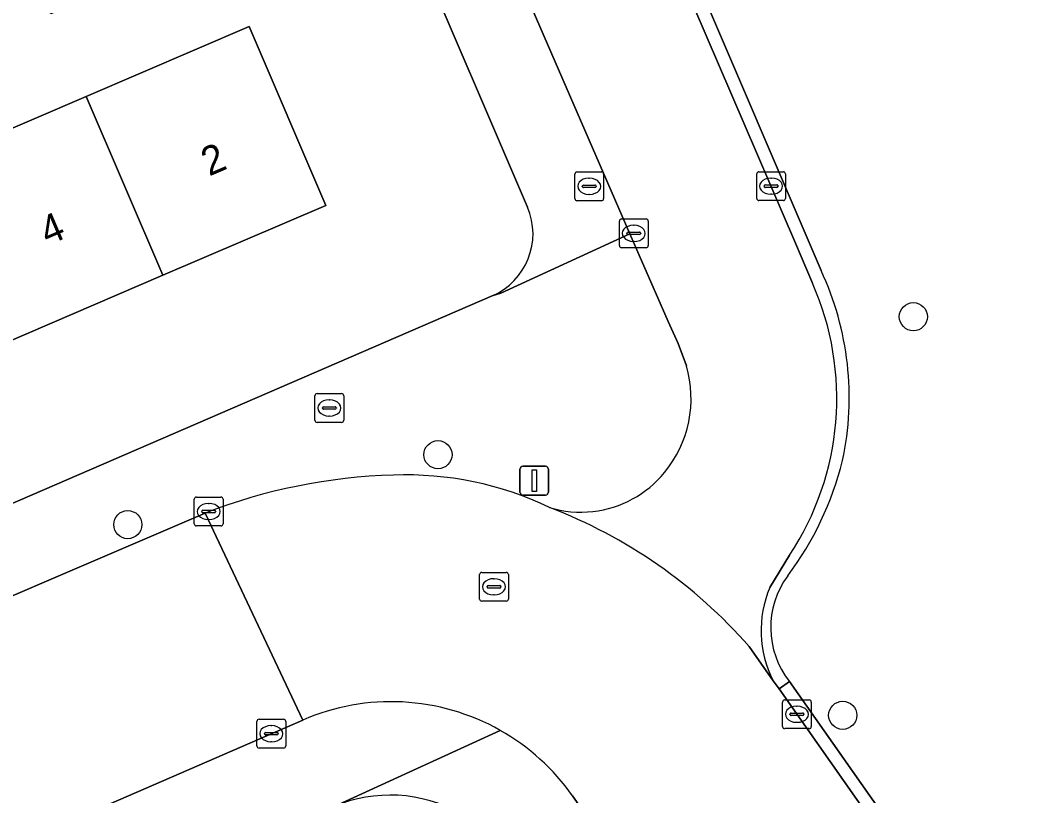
# Model space of a CAD drawing. Extents: x 159352 to 160617, y 385888 to 387323.
# Drawn here: x 159681.46 to 159716.48, y 386440.65 to 386467.6 of the extents above; entities that cross this region are included whole.
import ezdxf

# ---------------------------------------------------------------- set-up
doc = ezdxf.new("R2010")
doc.units = 0
for name, color, linetype in [('IMGEO_Boom', 7, 'Continuous'), ('IMGEO_Brandkraan', 7, 'Continuous'), ('IMGEO_Erf', 7, 'Continuous'), ('IMGEO_Groenvoorziening', 7, 'Continuous'), ('IMGEO_Kolk', 7, 'Continuous'), ('IMGEO_Lichtmast', 7, 'Continuous'), ('IMGEO_Pand', 7, 'Continuous'), ('IMGEO_Pand_nummerreeks', 7, 'Continuous'), ('IMGEO_Parkeervlak_open', 7, 'Continuous'), ('IMGEO_Rijbaan_lokaal_gesloten', 7, 'Continuous'), ('IMGEO_Rijbaan_lokaal_open', 7, 'Continuous'), ('IMGEO_Rioolput', 7, 'Continuous'), ('IMGEO_Voetpad_open', 7, 'Continuous')]:
    doc.layers.add(name, color=color, linetype=linetype)

msp = doc.modelspace()

# ---------------------------------------------------------------- linework, layer by layer
at = {"layer": 'IMGEO_Boom'}
for centre in [(159712.501, 386457.3), (159695.978, 386452.506), (159685.198, 386450.075), (159710.046, 386443.45)]:
    msp.add_circle(centre, 0.489, dxfattribs=at)
at = {"layer": 'IMGEO_Brandkraan'}
for p, q in [((159691.703, 386453.702), (159691.703, 386454.554)), ((159691.778, 386454.628), (159692.63, 386454.628)), ((159692.704, 386454.554), (159692.704, 386453.702)), ((159691.962, 386454.122), (159691.962, 386454.134)), ((159692.005, 386454.171), (159692.403, 386454.171)), ((159692.191, 386454.408), (159692.216, 386454.408)), ((159692.446, 386454.134), (159692.446, 386454.122)), ((159692.4, 386454.085), (159692.002, 386454.085)), ((159692.214, 386453.848), (159692.189, 386453.848)), ((159692.63, 386453.628), (159691.778, 386453.628))]:
    msp.add_line(p, q, dxfattribs=at)
for points in [[(159691.703, 386453.702), (159691.703, 386454.554)], [(159691.778, 386454.628), (159692.63, 386454.628)], [(159692.704, 386454.554), (159692.704, 386453.702)], [(159692.63, 386453.628), (159691.778, 386453.628)]]:
    msp.add_lwpolyline(points, dxfattribs=at)
for centre, radius, start, end in [((159691.78, 386454.552), 0.0765, 91.552, 178.448), ((159691.78, 386454.552), 0.0765, 91.552, 178.448), ((159692.628, 386454.552), 0.0765, 1.552, 88.448), ((159692.628, 386454.552), 0.0765, 1.552, 88.448), ((159692.002, 386454.131), 0.0403, 85.8775, 175.7526), ((159692.407, 386454.133), 0.0386, 1.7309, 96.639), ((159691.999, 386454.121), 0.0366, 178.938, 274.7102), ((159692.403, 386454.128), 0.043, 264.8664, 352.4533), ((159691.78, 386453.704), 0.0765, 181.552, 268.448), ((159691.78, 386453.704), 0.0765, 181.552, 268.448), ((159692.628, 386453.704), 0.0765, 271.552, 358.448), ((159692.628, 386453.704), 0.0765, 271.552, 358.448)]:
    msp.add_arc(centre, radius, start, end, dxfattribs=at)
for centre, major_axis, ratio, start_param, end_param in [((159692.19, 386454.128), (-0.387, 0.002), 0.722429, 4.712389, 7.853982), ((159692.215, 386454.128), (-0.39, 0.002), 0.717154, 1.570796, 4.712389)]:
    msp.add_ellipse(centre, major_axis=major_axis, ratio=ratio, start_param=start_param, end_param=end_param, dxfattribs=at)
at = {"layer": 'IMGEO_Erf'}
for points in [[(159691.074, 386479.809), (159682.794, 386476.259), (159683.858, 386473.778), (159685.805, 386469.238), (159682.521, 386467.829), (159680.574, 386472.37), (159677.305, 386470.968), (159676.241, 386473.449), (159671.782, 386471.363), (159672.924, 386468.804), (159669.367, 386467.216), (159672.571, 386460.155), (159678.233, 386462.583), (159683.755, 386464.951), (159689.415, 386467.378), (159692.078, 386461.165), (159686.419, 386458.738), (159680.897, 386456.37), (159675.235, 386453.942), (159677.306, 386449.146), (159697.862, 386458.024)], [(159699.091, 386461.109), (159691.074, 386479.809)]]:
    msp.add_lwpolyline(points, dxfattribs=at)
msp.add_arc((159696.93, 386460.183), 2.351, 293.3574, 23.2, dxfattribs=at)
at = {"layer": 'IMGEO_Groenvoorziening'}
msp.add_arc((159694.315, 386435.709), 4.969, 60.5845, 113.105, dxfattribs=at)
at = {"layer": 'IMGEO_Kolk'}
for p, q in [((159707.056, 386461.41), (159707.056, 386462.262)), ((159707.131, 386462.336), (159707.983, 386462.336)), ((159708.057, 386462.262), (159708.057, 386461.41)), ((159707.315, 386461.83), (159707.315, 386461.842)), ((159707.358, 386461.879), (159707.756, 386461.879)), ((159707.544, 386462.116), (159707.569, 386462.116)), ((159707.799, 386461.842), (159707.799, 386461.83)), ((159707.753, 386461.793), (159707.355, 386461.793)), ((159707.567, 386461.556), (159707.542, 386461.556)), ((159707.983, 386461.336), (159707.131, 386461.336)), ((159702.283, 386459.77), (159702.283, 386460.622)), ((159702.358, 386460.696), (159703.21, 386460.696)), ((159702.771, 386460.476), (159702.796, 386460.476)), ((159703.284, 386460.622), (159703.284, 386459.77)), ((159702.542, 386460.19), (159702.542, 386460.202)), ((159702.98, 386460.153), (159702.582, 386460.153)), ((159702.585, 386460.239), (159702.983, 386460.239)), ((159703.026, 386460.202), (159703.026, 386460.19)), ((159702.794, 386459.916), (159702.769, 386459.916)), ((159703.21, 386459.696), (159702.358, 386459.696)), ((159687.584, 386451.032), (159688.436, 386451.032)), ((159687.509, 386450.106), (159687.509, 386450.958)), ((159687.997, 386450.812), (159688.022, 386450.812)), ((159688.51, 386450.958), (159688.51, 386450.106)), ((159687.768, 386450.526), (159687.768, 386450.538)), ((159688.206, 386450.489), (159687.808, 386450.489)), ((159687.811, 386450.575), (159688.209, 386450.575)), ((159688.252, 386450.538), (159688.252, 386450.526)), ((159688.436, 386450.032), (159687.584, 386450.032)), ((159688.02, 386450.252), (159687.995, 386450.252)), ((159708.028, 386443.986), (159708.88, 386443.986)), ((159707.953, 386443.06), (159707.953, 386443.912)), ((159708.441, 386443.766), (159708.466, 386443.766)), ((159708.954, 386443.912), (159708.954, 386443.06)), ((159689.761, 386443.312), (159690.613, 386443.312)), ((159708.212, 386443.48), (159708.212, 386443.492)), ((159708.65, 386443.443), (159708.252, 386443.443)), ((159708.255, 386443.529), (159708.653, 386443.529)), ((159708.696, 386443.492), (159708.696, 386443.48)), ((159689.686, 386442.386), (159689.686, 386443.238)), ((159690.174, 386443.092), (159690.199, 386443.092)), ((159690.687, 386443.238), (159690.687, 386442.386)), ((159708.88, 386442.986), (159708.028, 386442.986)), ((159708.464, 386443.206), (159708.439, 386443.206)), ((159689.945, 386442.806), (159689.945, 386442.818)), ((159690.383, 386442.769), (159689.985, 386442.769)), ((159689.988, 386442.855), (159690.386, 386442.855)), ((159690.429, 386442.818), (159690.429, 386442.806)), ((159690.613, 386442.312), (159689.761, 386442.312)), ((159690.197, 386442.532), (159690.172, 386442.532))]:
    msp.add_line(p, q, dxfattribs=at)
for points in [[(159707.056, 386461.41), (159707.056, 386462.262)], [(159707.131, 386462.336), (159707.983, 386462.336)], [(159708.057, 386462.262), (159708.057, 386461.41)], [(159707.983, 386461.336), (159707.131, 386461.336)], [(159702.283, 386459.77), (159702.283, 386460.622)], [(159702.358, 386460.696), (159703.21, 386460.696)], [(159703.284, 386460.622), (159703.284, 386459.77)], [(159703.21, 386459.696), (159702.358, 386459.696)], [(159687.584, 386451.032), (159688.436, 386451.032)], [(159687.509, 386450.106), (159687.509, 386450.958)], [(159688.51, 386450.958), (159688.51, 386450.106)], [(159688.436, 386450.032), (159687.584, 386450.032)], [(159708.028, 386443.986), (159708.88, 386443.986)], [(159707.953, 386443.06), (159707.953, 386443.912)], [(159708.954, 386443.912), (159708.954, 386443.06)], [(159689.761, 386443.312), (159690.613, 386443.312)], [(159689.686, 386442.386), (159689.686, 386443.238)], [(159690.687, 386443.238), (159690.687, 386442.386)], [(159708.88, 386442.986), (159708.028, 386442.986)], [(159690.613, 386442.312), (159689.761, 386442.312)]]:
    msp.add_lwpolyline(points, dxfattribs=at)
for centre, radius, start, end in [((159707.133, 386462.26), 0.0765, 91.552, 178.448), ((159707.133, 386462.26), 0.0765, 91.552, 178.448), ((159707.981, 386462.26), 0.0765, 1.552, 88.448), ((159707.981, 386462.26), 0.0765, 1.552, 88.448), ((159707.355, 386461.839), 0.0403, 85.8775, 175.7526), ((159707.76, 386461.841), 0.0386, 1.7309, 96.639), ((159707.352, 386461.829), 0.0366, 178.938, 274.7102), ((159707.756, 386461.836), 0.043, 264.8664, 352.4533), ((159707.133, 386461.412), 0.0765, 181.552, 268.448), ((159707.133, 386461.412), 0.0765, 181.552, 268.448), ((159707.981, 386461.412), 0.0765, 271.552, 358.448), ((159707.981, 386461.412), 0.0765, 271.552, 358.448), ((159702.36, 386460.62), 0.0765, 91.552, 178.448), ((159702.36, 386460.62), 0.0765, 91.552, 178.448), ((159703.208, 386460.62), 0.0765, 1.552, 88.448), ((159703.208, 386460.62), 0.0765, 1.552, 88.448), ((159702.582, 386460.199), 0.0403, 85.8775, 175.7526), ((159702.579, 386460.189), 0.0366, 178.938, 274.7102), ((159702.983, 386460.196), 0.043, 264.8664, 352.4533), ((159702.987, 386460.201), 0.0386, 1.7309, 96.639), ((159702.36, 386459.772), 0.0765, 181.552, 268.448), ((159702.36, 386459.772), 0.0765, 181.552, 268.448), ((159703.208, 386459.772), 0.0765, 271.552, 358.448), ((159703.208, 386459.772), 0.0765, 271.552, 358.448), ((159687.586, 386450.956), 0.0765, 91.552, 178.448), ((159687.586, 386450.956), 0.0765, 91.552, 178.448), ((159688.434, 386450.956), 0.0765, 1.552, 88.448), ((159688.434, 386450.956), 0.0765, 1.552, 88.448), ((159687.808, 386450.535), 0.0403, 85.8775, 175.7526), ((159687.805, 386450.525), 0.0366, 178.938, 274.7102), ((159688.209, 386450.532), 0.043, 264.8664, 352.4533), ((159688.213, 386450.537), 0.0386, 1.7309, 96.639), ((159687.586, 386450.108), 0.0765, 181.552, 268.448), ((159687.586, 386450.108), 0.0765, 181.552, 268.448), ((159688.434, 386450.108), 0.0765, 271.552, 358.448), ((159688.434, 386450.108), 0.0765, 271.552, 358.448), ((159708.03, 386443.91), 0.0765, 91.552, 178.448), ((159708.03, 386443.91), 0.0765, 91.552, 178.448), ((159708.878, 386443.91), 0.0765, 1.552, 88.448), ((159708.878, 386443.91), 0.0765, 1.552, 88.448), ((159689.763, 386443.236), 0.0765, 91.552, 178.448), ((159689.763, 386443.236), 0.0765, 91.552, 178.448), ((159690.611, 386443.236), 0.0765, 1.552, 88.448), ((159690.611, 386443.236), 0.0765, 1.552, 88.448), ((159708.252, 386443.489), 0.0403, 85.8775, 175.7526), ((159708.249, 386443.479), 0.0366, 178.938, 274.7102), ((159708.653, 386443.486), 0.043, 264.8664, 352.4533), ((159708.657, 386443.491), 0.0386, 1.7309, 96.639), ((159708.03, 386443.062), 0.0765, 181.552, 268.448), ((159708.03, 386443.062), 0.0765, 181.552, 268.448), ((159708.878, 386443.062), 0.0765, 271.552, 358.448), ((159708.878, 386443.062), 0.0765, 271.552, 358.448), ((159689.985, 386442.815), 0.0403, 85.8775, 175.7526), ((159689.982, 386442.805), 0.0366, 178.938, 274.7102), ((159690.386, 386442.812), 0.043, 264.8664, 352.4533), ((159690.39, 386442.817), 0.0386, 1.7309, 96.639), ((159689.763, 386442.388), 0.0765, 181.552, 268.448), ((159689.763, 386442.388), 0.0765, 181.552, 268.448), ((159690.611, 386442.388), 0.0765, 271.552, 358.448), ((159690.611, 386442.388), 0.0765, 271.552, 358.448)]:
    msp.add_arc(centre, radius, start, end, dxfattribs=at)
for centre, major_axis, ratio, start_param, end_param in [((159707.543, 386461.836), (-0.387, 0.002), 0.722429, 4.712389, 7.853982), ((159707.568, 386461.836), (-0.39, 0.002), 0.717154, 1.570796, 4.712389), ((159702.77, 386460.196), (-0.387, 0.002), 0.722429, 4.712389, 7.853982), ((159702.795, 386460.196), (-0.39, 0.002), 0.717154, 1.570796, 4.712389), ((159687.996, 386450.532), (-0.387, 0.002), 0.722429, 4.712389, 7.853982), ((159688.021, 386450.532), (-0.39, 0.002), 0.717154, 1.570796, 4.712389), ((159708.44, 386443.486), (-0.387, 0.002), 0.722429, 4.712389, 7.853982), ((159708.465, 386443.486), (-0.39, 0.002), 0.717154, 1.570796, 4.712389), ((159690.173, 386442.812), (-0.387, 0.002), 0.722429, 4.712389, 7.853982), ((159690.198, 386442.812), (-0.39, 0.002), 0.717154, 1.570796, 4.712389)]:
    msp.add_ellipse(centre, major_axis=major_axis, ratio=ratio, start_param=start_param, end_param=end_param, dxfattribs=at)
at = {"layer": 'IMGEO_Lichtmast'}
for p, q in [((159698.929, 386452.102), (159699.719, 386452.102)), ((159699.719, 386452.102), (159698.929, 386452.102)), ((159698.829, 386451.202), (159698.829, 386452.002)), ((159698.829, 386452.002), (159698.829, 386451.202)), ((159699.819, 386452.002), (159699.819, 386451.202)), ((159699.819, 386451.202), (159699.819, 386452.002)), ((159699.719, 386451.102), (159698.929, 386451.102)), ((159698.929, 386451.102), (159699.719, 386451.102))]:
    msp.add_line(p, q, dxfattribs=at)
msp.add_lwpolyline([(159699.249, 386451.977), (159699.399, 386451.977), (159699.399, 386451.227), (159699.249, 386451.227), (159699.249, 386451.977)], dxfattribs=at)
for centre, start, end in [((159698.929, 386452.002), 90, 180), ((159698.929, 386452.002), 90, 180), ((159699.719, 386452.002), 0, 90), ((159699.719, 386452.002), 360, 90), ((159698.929, 386451.202), 180, 270), ((159698.929, 386451.202), 180, 270), ((159699.719, 386451.202), 270, 0), ((159699.719, 386451.202), 270, 0)]:
    msp.add_arc(centre, 0.1, start, end, dxfattribs=at)
at = {"layer": 'IMGEO_Pand'}
for points in [[(159686.419, 386458.738), (159692.078, 386461.165), (159689.415, 386467.378), (159683.755, 386464.951)], [(159680.897, 386456.37), (159686.419, 386458.738), (159683.755, 386464.951), (159678.233, 386462.583)]]:
    msp.add_lwpolyline(points, close=True, dxfattribs=at)
at = {"layer": 'IMGEO_Parkeervlak_open'}
for points in [[(159697.767, 386485.701), (159704.829, 386469.347), (159709.295, 386458.903)], [(159708.201, 386444.622), (159724.262, 386421.763), (159732.63, 386409.903), (159734.449, 386407.466)]]:
    msp.add_lwpolyline(points, dxfattribs=at)
for centre, radius, start, end in [((159699.831, 386454.494), 10.441, 347.8816, 24.9798), ((159699.329, 386454.945), 11.031, 322.9649, 346.1373), ((159710.553, 386446.504), 3.012, 143.3838, 218.6717)]:
    msp.add_arc(centre, radius, start, end, dxfattribs=at)
at = {"layer": 'IMGEO_Rijbaan_lokaal_gesloten'}
for points in [[(159634.239, 386418.643), (159648.983, 386424.988), (159649.801, 386425.34), (159669.331, 386433.765), (159691.277, 386443.287), (159687.889, 386450.479), (159675.93, 386445.354), (159660.584, 386438.697), (159659.6, 386438.275), (159648.196, 386433.38), (159645.076, 386431.995), (159644.241, 386431.766), (159643.844, 386431.591), (159631.378, 386426.107), (159608.663, 386416.249), (159594.016, 386409.923), (159593.866, 386409.86), (159593.232, 386409.594), (159581.453, 386404.656), (159580.527, 386404.077), (159577.783, 386403.006), (159577.62, 386402.939), (159576.825, 386402.595), (159564.458, 386397.238)], [(159687.889, 386450.479), (159691.277, 386443.287)], [(159715.94, 386432.833), (159707.835, 386444.365), (159707.632, 386444.653), (159706.799, 386445.838)], [(159700.653, 386440.652), (159710.797, 386426.243), (159726.156, 386404.427), (159727.573, 386402.742), (159727.984, 386402.3), (159733.644, 386407.669), (159715.94, 386432.833)]]:
    msp.add_lwpolyline(points, dxfattribs=at)
for centre, radius, start, end in [((159694.979, 386432.153), 19.65, 91.601, 111.1502), ((159694.864, 386440.24), 11.564, 64.4462, 92.1506), ((159693.514, 386434.155), 17.692, 41.3295, 69.0071), ((159694.347, 386436.213), 7.711, 60.531, 113.4645), ((159694.352, 386436.218), 7.705, 35.1293, 60.5394)]:
    msp.add_arc(centre, radius, start, end, dxfattribs=at)
at = {"layer": 'IMGEO_Rijbaan_lokaal_open'}
for points in [[(159699.314, 386492.664), (159709.582, 386500), (159710.627, 386500.673), (159713.737, 386502.945), (159710.439, 386507.718), (159708.576, 386510.351), (159694.188, 386500), (159687.697, 386495.33), (159687.601, 386495.25), (159691.884, 386485.274), (159698.87, 386468.89), (159702.651, 386460.183), (159703.976, 386457.131), (159704.327, 386456.371), (159704.612, 386455.594)], [(159709.295, 386458.903), (159704.829, 386469.347), (159697.767, 386485.701)], [(159708.993, 386458.464), (159708.409, 386459.856), (159697.341, 386485.581)], [(159697.341, 386485.581), (159708.409, 386459.856), (159708.993, 386458.464)], [(159707.514, 386447.894), (159708.198, 386449.02)], [(159708.198, 386449.02), (159707.514, 386447.894)], [(159706.799, 386445.838), (159707.632, 386444.653)], [(159707.632, 386444.653), (159707.835, 386444.365), (159708.201, 386444.622)], [(159734.449, 386407.466), (159732.63, 386409.903), (159724.262, 386421.763), (159708.201, 386444.622), (159707.835, 386444.365), (159715.94, 386432.833), (159733.644, 386407.669)]]:
    msp.add_lwpolyline(points, dxfattribs=at)
for centre, radius, start, end in [((159699.831, 386454.494), 10.441, 347.8816, 24.9798), ((159699.983, 386454.467), 9.857, 326.4539, 23.9224), ((159699.983, 386454.467), 9.857, 326.4539, 23.9224), ((159700.736, 386454.457), 4.039, 320.4832, 16.3446), ((159699.329, 386454.945), 11.031, 322.9649, 346.1373), ((159700.949, 386454.258), 3.748, 276.3705, 320.76), ((159700.944, 386454.254), 3.745, 253.0472, 276.4547), ((159693.514, 386434.155), 17.692, 41.3295, 69.0071), ((159710.553, 386446.504), 3.012, 143.3838, 218.6717), ((159711.019, 386446.399), 3.811, 156.8995, 207.2708), ((159711.019, 386446.399), 3.811, 156.8995, 207.2708)]:
    msp.add_arc(centre, radius, start, end, dxfattribs=at)
at = {"layer": 'IMGEO_Rioolput'}
for p, q in [((159700.735, 386461.404), (159700.735, 386462.256)), ((159700.81, 386462.33), (159701.662, 386462.33)), ((159701.736, 386462.256), (159701.736, 386461.404)), ((159700.994, 386461.824), (159700.994, 386461.836)), ((159701.037, 386461.873), (159701.435, 386461.873)), ((159701.223, 386462.11), (159701.248, 386462.11)), ((159701.478, 386461.836), (159701.478, 386461.824)), ((159701.432, 386461.787), (159701.034, 386461.787)), ((159701.246, 386461.55), (159701.221, 386461.55)), ((159701.662, 386461.33), (159700.81, 386461.33)), ((159697.424, 386447.49), (159697.424, 386448.342)), ((159697.499, 386448.416), (159698.351, 386448.416)), ((159697.912, 386448.196), (159697.937, 386448.196)), ((159698.425, 386448.342), (159698.425, 386447.49)), ((159697.683, 386447.91), (159697.683, 386447.922)), ((159698.121, 386447.873), (159697.723, 386447.873)), ((159697.726, 386447.959), (159698.124, 386447.959)), ((159698.167, 386447.922), (159698.167, 386447.91)), ((159697.935, 386447.636), (159697.91, 386447.636)), ((159698.351, 386447.416), (159697.499, 386447.416))]:
    msp.add_line(p, q, dxfattribs=at)
for points in [[(159700.735, 386461.404), (159700.735, 386462.256)], [(159700.81, 386462.33), (159701.662, 386462.33)], [(159701.736, 386462.256), (159701.736, 386461.404)], [(159701.662, 386461.33), (159700.81, 386461.33)], [(159697.424, 386447.49), (159697.424, 386448.342)], [(159697.499, 386448.416), (159698.351, 386448.416)], [(159698.425, 386448.342), (159698.425, 386447.49)], [(159698.351, 386447.416), (159697.499, 386447.416)]]:
    msp.add_lwpolyline(points, dxfattribs=at)
for centre, radius, start, end in [((159700.812, 386462.254), 0.0765, 91.552, 178.448), ((159700.812, 386462.254), 0.0765, 91.552, 178.448), ((159701.66, 386462.254), 0.0765, 1.552, 88.448), ((159701.66, 386462.254), 0.0765, 1.552, 88.448), ((159701.034, 386461.833), 0.0403, 85.8775, 175.7526), ((159701.439, 386461.835), 0.0386, 1.7309, 96.639), ((159701.031, 386461.823), 0.0366, 178.938, 274.7102), ((159701.435, 386461.83), 0.043, 264.8664, 352.4533), ((159700.812, 386461.406), 0.0765, 181.552, 268.448), ((159700.812, 386461.406), 0.0765, 181.552, 268.448), ((159701.66, 386461.406), 0.0765, 271.552, 358.448), ((159701.66, 386461.406), 0.0765, 271.552, 358.448), ((159697.501, 386448.34), 0.0765, 91.552, 178.448), ((159697.501, 386448.34), 0.0765, 91.552, 178.448), ((159698.349, 386448.34), 0.0765, 1.552, 88.448), ((159698.349, 386448.34), 0.0765, 1.552, 88.448), ((159697.723, 386447.919), 0.0403, 85.8775, 175.7526), ((159697.72, 386447.909), 0.0366, 178.938, 274.7102), ((159698.124, 386447.916), 0.043, 264.8664, 352.4533), ((159698.128, 386447.921), 0.0386, 1.7309, 96.639), ((159697.501, 386447.492), 0.0765, 181.552, 268.448), ((159697.501, 386447.492), 0.0765, 181.552, 268.448), ((159698.349, 386447.492), 0.0765, 271.552, 358.448), ((159698.349, 386447.492), 0.0765, 271.552, 358.448)]:
    msp.add_arc(centre, radius, start, end, dxfattribs=at)
for centre, major_axis, ratio, start_param, end_param in [((159701.222, 386461.83), (-0.387, 0.002), 0.722429, 4.712389, 7.853982), ((159701.247, 386461.83), (-0.39, 0.002), 0.717154, 1.570796, 4.712389), ((159697.911, 386447.916), (-0.387, 0.002), 0.722429, 4.712389, 7.853982), ((159697.936, 386447.916), (-0.39, 0.002), 0.717154, 1.570796, 4.712389)]:
    msp.add_ellipse(centre, major_axis=major_axis, ratio=ratio, start_param=start_param, end_param=end_param, dxfattribs=at)
at = {"layer": 'IMGEO_Voetpad_open'}
for points in [[(159681.631, 386510.015), (159655.734, 386546.537), (159651.927, 386551.906), (159649.609, 386549.736), (159667.147, 386524.973), (159678.18, 386509.396), (159678.53, 386508.902), (159682.418, 386500), (159690.491, 386481.169), (159691.074, 386479.809), (159699.091, 386461.109)], [(159697.862, 386458.024), (159698.158, 386458.122), (159702.651, 386460.183), (159698.87, 386468.89), (159691.884, 386485.274), (159687.601, 386495.25), (159685.558, 386500.008), (159685.445, 386500.326)], [(159704.612, 386455.594), (159704.327, 386456.371), (159703.976, 386457.131), (159702.651, 386460.183), (159698.158, 386458.122), (159697.862, 386458.024), (159677.306, 386449.146), (159675.914, 386448.545), (159659.351, 386441.392), (159659.325, 386441.341), (159654.225, 386439.203)], [(159659.6, 386438.275), (159660.584, 386438.697), (159675.93, 386445.354), (159687.889, 386450.479)], [(159691.277, 386443.287), (159669.331, 386433.765), (159649.801, 386425.34), (159648.983, 386424.988)], [(159699.349, 386431.951), (159691.563, 386428.605), (159677.322, 386422.486), (159677.102, 386422.382), (159675.003, 386427.079), (159672.829, 386431.942), (159673.222, 386432.11), (159684.998, 386437.135), (159692.365, 386440.279), (159698.141, 386442.927)], [(159698.141, 386442.927), (159692.365, 386440.279)], [(159709.517, 386425.368), (159710.797, 386426.243), (159700.653, 386440.652)]]:
    msp.add_lwpolyline(points, dxfattribs=at)
for centre, radius, start, end in [((159696.93, 386460.183), 2.351, 293.3574, 23.2), ((159700.736, 386454.457), 4.039, 320.4832, 16.3446), ((159694.979, 386432.153), 19.65, 91.601, 111.1502), ((159694.864, 386440.24), 11.564, 64.4462, 92.1506), ((159700.949, 386454.258), 3.748, 276.3705, 320.76), ((159700.944, 386454.254), 3.745, 253.0472, 276.4547), ((159694.347, 386436.213), 7.711, 60.531, 113.4645), ((159694.352, 386436.218), 7.705, 35.1293, 60.5394), ((159694.315, 386435.709), 4.969, 60.5845, 113.105)]:
    msp.add_arc(centre, radius, start, end, dxfattribs=at)

# ---------------------------------------------------------------- texts
at = {"layer": 'IMGEO_Pand_nummerreeks'}
for s, p in [('2', (159688.023, 386462.167)), ('4', (159682.411, 386459.761))]:
    msp.add_text(s, height=1, rotation=23.2117, dxfattribs=at).set_placement(p)

doc.saveas('drawing.dxf')
